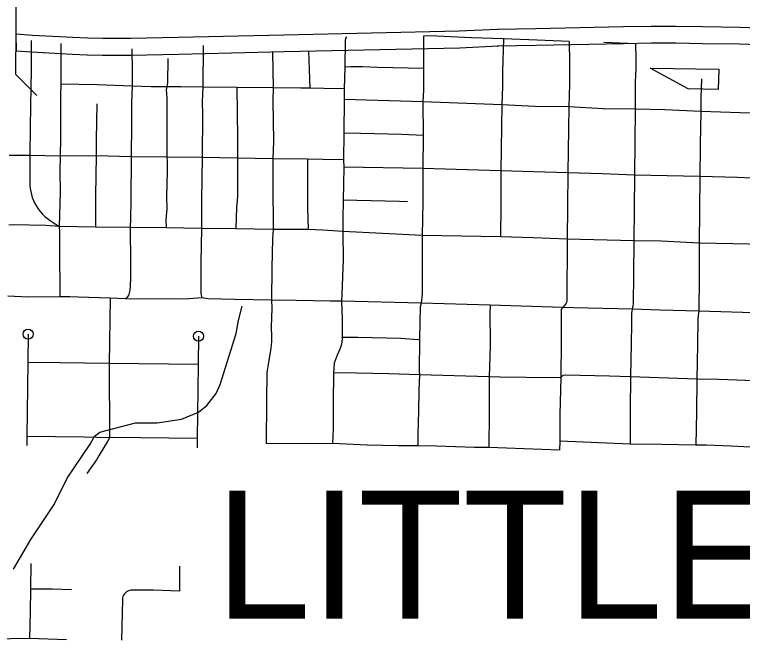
# Model space of a CAD drawing. Extents: x -19 to 366, y -4 to 359.
# Drawn here: x 151.971 to 152.654, y 190.584 to 191.169 of the extents above; entities that cross this region are included whole.
import ezdxf

# ---------------------------------------------------------------- set-up
doc = ezdxf.new("R2010")
doc.units = 0
for name, color, linetype in [('Level 19', 7, 'Continuous'), ('Level 33', 7, 'Continuous'), ('Level 34', 7, 'Continuous'), ('Level 35', 7, 'Continuous'), ('Level 39', 7, 'Continuous'), ('Level 42', 7, 'Continuous'), ('Level 6', 7, 'Continuous'), ('Level 60', 7, 'Continuous')]:
    doc.layers.add(name, color=color, linetype=linetype)

msp = doc.modelspace()

# ---------------------------------------------------------------- linework, layer by layer
at = {"layer": 'Level 19'}
msp.add_line((152.42385, 191.1395), (152.42462, 191.13952), dxfattribs=at)
for points in [[(152.42355, 191.15559), (152.45976, 191.15628), (152.54204, 191.158), (152.56802, 191.15841), (152.59118, 191.15842), (152.61639, 191.15802), (152.65107, 191.15742), (152.6774, 191.15646)], [(151.97297, 191.15101), (151.9881, 191.14993), (152.02605, 191.14786), (152.03999, 191.14735), (152.05398, 191.14704), (152.08004, 191.14706), (152.12483, 191.14787), (152.22373, 191.15034), (152.38796, 191.15395), (152.42388, 191.15561)], [(152.42462, 191.13952), (152.38851, 191.13786), (152.22411, 191.13425), (152.12517, 191.13178), (152.0802, 191.13096), (152.0538, 191.13094), (152.03952, 191.13126), (152.02532, 191.13178), (151.98708, 191.13386), (151.97305, 191.13487), (151.97297, 191.15101)], [(152.67681, 191.14037), (152.65064, 191.14132), (152.61612, 191.14192), (152.59105, 191.14232), (152.56815, 191.14231), (152.54233, 191.1419), (152.46009, 191.14019), (152.42385, 191.1395)]]:
    msp.add_lwpolyline(points, dxfattribs=at)
at = {"layer": 'Level 33'}
for points in [[(152.28233, 191.14829), (152.28146, 191.14661), (152.2812, 191.14505), (152.28098, 191.11991)], [(152.35476, 191.14891), (152.35461, 191.11852)], [(152.42946, 191.1464), (152.3995, 191.14736), (152.36053, 191.14926), (152.35476, 191.14891)], [(152.42946, 191.1464), (152.42876, 191.11599)], [(152.46129, 191.1451), (152.42946, 191.1464)], [(152.49099, 191.14406), (152.46129, 191.1451)], [(152.49099, 191.14406), (152.4914, 191.12427), (152.49129, 191.10404), (152.49091, 191.08265)], [(152.5534, 191.14175), (152.52369, 191.14297)], [(152.01473, 191.14204), (152.01471, 191.1041)], [(152.08129, 191.13696), (152.08147, 191.11666), (152.08146, 191.10212)], [(152.14798, 191.14011), (152.1478, 191.10104)], [(152.5534, 191.14175), (152.55349, 191.12771), (152.55353, 191.11832), (152.55332, 191.1118)], [(152.21317, 191.13354), (152.21359, 191.10039)], [(152.24679, 191.13534), (152.24815, 191.10015)], [(152.115, 191.12794), (152.11466, 191.1052), (152.11409, 191.10148)], [(152.28098, 191.11991), (152.28038, 191.09962)], [(152.35461, 191.11852), (152.31149, 191.11965), (152.2975, 191.12017), (152.28656, 191.12022), (152.28098, 191.11991)], [(152.35461, 191.11852), (152.35447, 191.09841), (152.35409, 191.08742)], [(152.42876, 191.11599), (152.4286, 191.10174), (152.42814, 191.08447)], [(152.55332, 191.1118), (152.55313, 191.10623), (152.55291, 191.0804)], [(152.61529, 191.10906), (152.61454, 191.09123), (152.61443, 191.07836)], [(152.01471, 191.1041), (152.01469, 191.10295), (152.01456, 191.09401), (152.01453, 191.05377), (152.01403, 191.03657)], [(152.04881, 191.10325), (152.01471, 191.1041)], [(152.08146, 191.10212), (152.04881, 191.10325)], [(152.08146, 191.10212), (152.08081, 191.08661), (152.08088, 191.06677), (152.08051, 191.03574)], [(152.11409, 191.10148), (152.0994, 191.10155), (152.08146, 191.10212)], [(152.11409, 191.10148), (152.11358, 191.09864), (152.11397, 191.09113), (152.114, 191.03551)], [(152.1478, 191.10104), (152.12764, 191.1014), (152.11409, 191.10148)], [(152.1478, 191.10104), (152.14733, 191.0875), (152.14739, 191.0761), (152.1471, 191.03524)], [(152.17973, 191.10092), (152.1478, 191.10104)], [(152.17973, 191.10092), (152.18041, 191.05359), (152.18039, 191.03462)], [(152.21359, 191.10039), (152.17973, 191.10092)], [(152.21359, 191.10039), (152.21346, 191.08823), (152.2139, 191.05053), (152.21328, 191.034)], [(152.24815, 191.10015), (152.23957, 191.10032), (152.21359, 191.10039)], [(152.28038, 191.09962), (152.26119, 191.09991), (152.24815, 191.10015)], [(152.28038, 191.09962), (152.28032, 191.08968)], [(152.28032, 191.08968), (152.27989, 191.05813)], [(152.35409, 191.08742), (152.28032, 191.08968)], [(152.04856, 191.08566), (152.04792, 191.05219), (152.04784, 191.0367)], [(152.35409, 191.08742), (152.35428, 191.05583)], [(152.42814, 191.08447), (152.35409, 191.08742)], [(152.42814, 191.08447), (152.42694, 191.02271)], [(152.459, 191.08296), (152.42814, 191.08447)], [(152.49091, 191.08265), (152.459, 191.08296)], [(152.49091, 191.08265), (152.48977, 191.02104)], [(152.52284, 191.08092), (152.49091, 191.08265)], [(152.55291, 191.0804), (152.52284, 191.08092)], [(152.55291, 191.0804), (152.55264, 191.04926)], [(152.61443, 191.07836), (152.58066, 191.0798), (152.55291, 191.0804)], [(152.61443, 191.07836), (152.6139, 191.04777)], [(152.67646, 191.07686), (152.65142, 191.07702), (152.61443, 191.07836)], [(152.27989, 191.05813), (152.27948, 191.03307)], [(152.35428, 191.05583), (152.33431, 191.05673), (152.29581, 191.05786), (152.27989, 191.05813)], [(152.35428, 191.05583), (152.35395, 191.02493)], [(152.55264, 191.04926), (152.55224, 191.01879)], [(152.6139, 191.04777), (152.61388, 191.04624), (152.61353, 191.01744)], [(151.98568, 191.03729), (151.96643, 191.03701)], [(151.98568, 191.03729), (151.98556, 191.02394), (151.98572, 191.00911), (151.98599, 191.0062), (151.98646, 191.00331), (151.98714, 191.00045), (151.988, 190.99765), (151.98903, 190.99491), (151.99025, 190.99225), (151.99182, 190.98958), (151.99358, 190.98702), (151.99547, 190.98459), (151.99756, 190.98228), (151.99977, 190.98012), (152.00213, 190.97811), (152.0046, 190.97626), (152.01313, 190.97071)], [(152.01403, 191.03657), (151.98568, 191.03729)], [(152.01403, 191.03657), (152.01392, 191.0228), (152.01411, 191.00283), (152.01313, 190.97071)], [(152.04784, 191.0367), (152.01403, 191.03657)], [(152.04784, 191.0367), (152.0472, 190.99956), (152.04724, 190.96986)], [(152.08051, 191.03574), (152.04784, 191.0367)], [(152.08051, 191.03574), (152.08028, 190.99438), (152.08012, 190.97826), (152.07983, 190.96952)], [(152.114, 191.03551), (152.08051, 191.03574)], [(152.114, 191.03551), (152.11449, 191.03178), (152.1143, 191.02245), (152.11383, 190.99843), (152.11391, 190.9872), (152.11327, 190.97695), (152.1134, 190.96946)], [(152.1471, 191.03524), (152.114, 191.03551)], [(152.1471, 191.03524), (152.14651, 190.99549), (152.14643, 190.96889)], [(152.18039, 191.03462), (152.1471, 191.03524)], [(152.18039, 191.03462), (152.18024, 191.00004), (152.17991, 190.99437), (152.17939, 190.98872), (152.17867, 190.96845)], [(152.21328, 191.034), (152.18039, 191.03462)], [(152.21328, 191.034), (152.2135, 191.01081), (152.21363, 190.96781)], [(152.24593, 191.03371), (152.21328, 191.034)], [(152.24593, 191.03371), (152.24605, 190.98825), (152.24659, 190.96786)], [(152.27948, 191.03307), (152.26048, 191.03327), (152.24593, 191.03371)], [(152.27948, 191.03307), (152.2798, 191.02627)], [(152.2798, 191.02627), (152.27932, 190.99497)], [(152.35395, 191.02493), (152.2798, 191.02627)], [(152.35395, 191.02493), (152.3539, 190.99341)], [(152.42694, 191.02271), (152.35395, 191.02493)], [(152.42694, 191.02271), (152.42698, 190.99128)], [(152.45777, 191.02185), (152.42694, 191.02271)], [(152.48977, 191.02104), (152.45777, 191.02185)], [(152.48977, 191.02104), (152.48953, 190.98958)], [(152.52192, 191.01988), (152.48977, 191.02104)], [(152.55224, 191.01879), (152.52192, 191.01988)], [(152.55224, 191.01879), (152.55199, 190.98721)], [(152.61353, 191.01744), (152.55224, 191.01879)], [(152.61353, 191.01744), (152.6134, 190.98533)], [(152.67572, 191.01523), (152.64901, 191.01666), (152.61353, 191.01744)], [(152.27932, 190.99497), (152.27915, 190.97824), (152.27886, 190.96581)], [(152.33977, 190.99365), (152.33197, 190.99388), (152.29213, 190.99506), (152.28476, 190.99515), (152.27932, 190.99497)], [(152.3539, 190.99341), (152.35322, 190.96217)], [(152.42698, 190.99128), (152.42675, 190.9608)], [(152.48953, 190.98958), (152.48924, 190.95889)], [(152.55199, 190.98721), (152.55174, 190.95719)], [(152.6134, 190.98533), (152.61305, 190.95515)], [(152.01313, 190.97071), (152.00067, 190.97143), (151.97027, 190.97203), (151.96613, 190.9719)], [(152.01313, 190.97071), (152.01361, 190.96568), (152.01362, 190.93833)], [(152.04724, 190.96986), (152.01313, 190.97071)], [(152.07983, 190.96952), (152.04724, 190.96986)], [(152.07983, 190.96952), (152.08012, 190.93624)], [(152.1134, 190.96946), (152.07983, 190.96952)], [(152.14643, 190.96889), (152.1134, 190.96946)], [(152.14643, 190.96889), (152.14601, 190.9368)], [(152.17867, 190.96845), (152.14643, 190.96889)], [(152.21363, 190.96781), (152.17867, 190.96845)], [(152.21363, 190.96781), (152.21302, 190.95891), (152.21255, 190.93173)], [(152.24659, 190.96786), (152.21363, 190.96781)], [(152.27886, 190.96581), (152.26016, 190.96726), (152.24659, 190.96786)], [(152.27886, 190.96581), (152.27919, 190.93821), (152.27904, 190.93293)], [(152.35322, 190.96217), (152.27886, 190.96581)], [(152.35322, 190.96217), (152.3533, 190.93105)], [(152.42675, 190.9608), (152.35322, 190.96217)], [(152.45754, 190.95986), (152.42675, 190.9608)], [(152.48924, 190.95889), (152.45754, 190.95986)], [(152.48924, 190.95889), (152.48883, 190.90124), (152.4886, 190.89946), (152.48824, 190.89866), (152.48674, 190.89663), (152.48507, 190.89485)], [(152.55174, 190.95719), (152.48924, 190.95889)], [(152.55174, 190.95719), (152.55146, 190.92555)], [(152.61305, 190.95515), (152.57736, 190.95672), (152.55174, 190.95719)], [(152.61305, 190.95515), (152.613, 190.92344)], [(152.67491, 190.95371), (152.6446, 190.95431), (152.61305, 190.95515)], [(152.01362, 190.93833), (152.01389, 190.91675), (152.01371, 190.90472)], [(152.08012, 190.93624), (152.07999, 190.92218), (152.0798, 190.9151), (152.07951, 190.9108), (152.07857, 190.90719), (152.07809, 190.906), (152.07667, 190.90414), (152.07536, 190.90296)], [(152.14597, 190.93415), (152.14585, 190.90813), (152.14615, 190.9062), (152.14698, 190.90373)], [(152.14601, 190.9368), (152.14597, 190.93415)], [(152.21255, 190.93173), (152.21212, 190.90169)], [(152.27904, 190.93293), (152.27842, 190.9148), (152.27766, 190.90066)], [(152.3533, 190.93105), (152.35337, 190.90742), (152.35256, 190.89862)], [(152.55146, 190.92555), (152.55105, 190.89813), (152.55092, 190.89615), (152.55015, 190.89307)], [(152.613, 190.92344), (152.61259, 190.8913)], [(152.01371, 190.90472), (151.98406, 190.9045), (151.96507, 190.90519)], [(152.06083, 190.90338), (152.03101, 190.90428), (152.02316, 190.90465), (152.01371, 190.90472)], [(152.06083, 190.90338), (152.06005, 190.84227)], [(152.07536, 190.90296), (152.06083, 190.90338)], [(152.14698, 190.90373), (152.13464, 190.9029), (152.12753, 190.90242), (152.07536, 190.90296)], [(152.21212, 190.90169), (152.17765, 190.90222), (152.15259, 190.90286), (152.14698, 190.90373)], [(152.21212, 190.90169), (152.21258, 190.8942), (152.212, 190.87635), (152.21226, 190.86791), (152.2121, 190.8628), (152.21138, 190.85674), (152.20905, 190.84124), (152.20792, 190.83383), (152.20753, 190.80734), (152.20723, 190.76742)], [(152.27766, 190.90066), (152.26714, 190.90079), (152.23518, 190.90118), (152.21212, 190.90169)], [(152.27766, 190.90066), (152.27845, 190.88393), (152.27835, 190.86672)], [(152.35256, 190.89862), (152.27766, 190.90066)], [(152.35256, 190.89862), (152.3515, 190.89533), (152.35075, 190.8649)], [(152.41706, 190.89683), (152.35256, 190.89862)], [(152.41706, 190.89683), (152.41684, 190.88915), (152.41714, 190.86257)], [(152.48507, 190.89485), (152.41706, 190.89683)], [(152.48507, 190.89485), (152.4841, 190.89392), (152.48371, 190.89278), (152.48362, 190.86334)], [(152.55015, 190.89307), (152.49534, 190.89438), (152.48507, 190.89485)], [(152.55015, 190.89307), (152.54952, 190.88911), (152.54954, 190.87872), (152.54923, 190.86132)], [(152.61259, 190.8913), (152.57633, 190.89211), (152.55015, 190.89307)], [(152.61259, 190.8913), (152.61193, 190.88736), (152.6117, 190.88381), (152.6113, 190.85982)], [(152.67408, 190.8894), (152.61259, 190.8913)], [(151.98403, 190.86976), (151.98369, 190.84322)], [(152.1437, 190.86775), (152.14338, 190.84122)], [(152.27835, 190.86672), (152.27799, 190.86209), (152.27723, 190.8581), (152.27628, 190.85568), (152.27356, 190.85018), (152.27087, 190.84266), (152.27041, 190.83348)], [(152.35075, 190.8649), (152.34937, 190.86456), (152.33322, 190.86581), (152.29312, 190.8667), (152.27835, 190.86672)], [(152.35075, 190.8649), (152.35051, 190.83517), (152.35076, 190.83147)], [(152.48362, 190.86334), (152.48317, 190.82927)], [(152.41714, 190.86257), (152.41715, 190.85882), (152.41608, 190.82965)], [(152.54923, 190.86132), (152.54866, 190.82968)], [(152.6113, 190.85982), (152.61078, 190.82745)], [(151.98369, 190.84322), (151.98283, 190.77387)], [(152.06005, 190.84227), (152.01366, 190.84285), (151.98369, 190.84322)], [(152.06005, 190.84227), (152.06019, 190.7727)], [(152.14338, 190.84122), (152.06005, 190.84227)], [(152.14338, 190.84122), (152.14252, 190.77186)], [(152.27041, 190.83348), (152.26998, 190.80575), (152.26982, 190.78117), (152.26945, 190.76732)], [(152.35076, 190.83147), (152.32211, 190.83268), (152.2918, 190.83327), (152.27041, 190.83348)], [(152.35076, 190.83147), (152.35019, 190.81711), (152.34993, 190.79755)], [(152.41608, 190.82965), (152.35076, 190.83147)], [(152.41608, 190.82965), (152.41623, 190.79615)], [(152.48317, 190.82927), (152.47553, 190.82889), (152.4264, 190.82933), (152.41608, 190.82965)], [(152.48317, 190.82927), (152.48234, 190.7944)], [(152.54866, 190.82968), (152.52884, 190.8305), (152.48734, 190.83137), (152.48529, 190.83105), (152.48317, 190.82927)], [(152.54866, 190.82968), (152.54841, 190.79843)], [(152.61078, 190.82745), (152.54866, 190.82968)], [(152.61078, 190.82745), (152.61033, 190.7967)], [(152.67317, 190.82577), (152.63139, 190.82736), (152.61078, 190.82745)], [(152.34993, 190.79755), (152.34933, 190.77633), (152.34922, 190.76496)], [(152.41623, 190.79615), (152.41572, 190.76351)], [(152.54841, 190.79843), (152.54818, 190.76669)], [(152.61033, 190.7967), (152.60988, 190.76568)], [(152.48234, 190.7944), (152.48242, 190.76943)], [(151.98283, 190.77387), (151.98273, 190.76535)], [(152.06019, 190.7727), (152.03659, 190.77319), (151.98283, 190.77387)], [(152.06019, 190.7727), (152.05855, 190.76909), (152.05074, 190.75623), (152.04819, 190.75202), (152.03909, 190.73923)], [(152.14252, 190.77186), (152.06298, 190.77286), (152.06019, 190.7727)], [(152.14252, 190.77186), (152.14239, 190.76333)], [(152.48242, 190.76943), (152.48218, 190.76098)], [(152.54818, 190.76669), (152.48242, 190.76943)], [(152.26945, 190.76732), (152.24805, 190.76697), (152.20723, 190.76742)], [(152.34922, 190.76496), (152.33124, 190.76517), (152.30178, 190.76587), (152.26945, 190.76732)], [(152.41572, 190.76351), (152.40934, 190.76362), (152.40253, 190.7634), (152.36675, 190.76468), (152.34922, 190.76496)], [(152.48218, 190.76098), (152.41572, 190.76351)], [(152.57768, 190.7662), (152.54818, 190.76669)], [(152.60988, 190.76568), (152.57768, 190.7662)], [(152.64307, 190.76473), (152.61948, 190.76557), (152.60988, 190.76568)], [(152.67293, 190.76326), (152.64307, 190.76473)], [(151.98646, 190.655), (151.9862, 190.63122)], [(152.12599, 190.65223), (152.126, 190.6289)], [(151.9862, 190.63122), (151.986, 190.60914), (151.98534, 190.58446)], [(151.9862, 190.63122), (152.00676, 190.63101), (152.0247, 190.63054)], [(152.07432, 190.62639), (152.07353, 190.62521), (152.07295, 190.62391), (152.07257, 190.62254), (152.07242, 190.62112), (152.07202, 190.59588), (152.07153, 190.58286)], [(152.126, 190.6289), (152.10146, 190.62975), (152.08041, 190.62971), (152.07902, 190.62946), (152.07766, 190.62899), (152.07642, 190.62831), (152.07529, 190.62744), (152.07432, 190.62639)], [(151.98534, 190.58446), (151.95014, 190.58407)], [(152.01993, 190.58333), (151.98534, 190.58446)]]:
    msp.add_lwpolyline(points, dxfattribs=at)
for centre in [(151.98403, 190.86976), (152.1437, 190.86775)]:
    msp.add_circle(centre, 0.00473, dxfattribs=at)
at = {"layer": 'Level 34'}
msp.add_lwpolyline([(151.98701, 191.14479), (151.98699, 191.11617), (151.9867, 191.10138), (151.98595, 191.06393), (151.98568, 191.03729)], dxfattribs=at)
at = {"layer": 'Level 35'}
msp.add_lwpolyline([(151.97023, 190.64939), (151.98658, 190.67746), (152.00834, 190.71), (152.02057, 190.73494), (152.04235, 190.76654), (152.04638, 190.77422), (152.05124, 190.77793), (152.08481, 190.78659), (152.10489, 190.78662), (152.12795, 190.78994), (152.14374, 190.79654), (152.15158, 190.80296), (152.16028, 190.81416), (152.16392, 190.82259), (152.17915, 190.8702), (152.1812, 190.8824), (152.18474, 190.89595)], dxfattribs=at)
at = {"layer": 'Level 39'}
for points in [[(151.9729, 191.21256), (151.97253, 191.15502)], [(151.97256, 191.15968), (151.97253, 191.15502), (151.97228, 191.11341)], [(151.97228, 191.11341), (151.99225, 191.09321)]]:
    msp.add_lwpolyline(points, dxfattribs=at)
at = {"layer": 'Level 42'}
for p, q in [((152.60252, 191.09953), (152.56704, 191.11906)), ((152.56704, 191.11906), (152.63124, 191.11799)), ((152.63124, 191.11799), (152.63092, 191.09906)), ((152.63092, 191.09906), (152.60252, 191.09953))]:
    msp.add_line(p, q, dxfattribs=at)
at = {"layer": 'Level 60'}
for points in [[(156.50946, 189.3937), (156.44759, 191.65634), (156.2114, 200.27623), (155.97446, 208.89626), (155.73678, 217.51643), (155.49836, 226.13674), (155.2592, 234.75719), (155.01929, 243.37778), (154.77865, 251.9985), (154.53727, 260.61937), (154.29515, 269.24038), (154.0523, 277.86152), (153.80871, 286.48281), (153.56438, 295.10424), (153.31933, 303.72581), (153.07354, 312.34752), (152.82702, 320.96938), (152.57978, 329.59137), (152.3318, 338.21351), (152.0831, 346.83579)], [(154.11585, 1.87092), (153.9063, 10.48743), (153.69602, 19.10409), (153.48501, 27.72087), (153.27327, 36.3378), (153.0608, 44.95486), (152.84759, 53.57206), (152.63366, 62.1894), (152.419, 70.80688), (152.20362, 79.42449), (151.98751, 88.04225), (151.77068, 96.66014), (151.55312, 105.27817), (151.33484, 113.89634), (151.11584, 122.51465), (150.89612, 131.13311), (150.67568, 139.7517), (150.45452, 148.37043), (150.23264, 156.98931), (150.01005, 165.60832), (149.78674, 174.22748), (149.56272, 182.84677), (149.33799, 191.46621), (149.11254, 200.0858), (148.88638, 208.70552), (148.65952, 217.32539), (148.43194, 225.9454), (148.20366, 234.56555), (147.97466, 243.18584), (147.74497, 251.80628), (147.51457, 260.42687), (147.28346, 269.04759), (147.05165, 277.66846), (146.81914, 286.28948), (146.58593, 294.91064), (146.35202, 303.53194), (146.11742, 312.15339), (145.88211, 320.77499), (145.64611, 329.39673), (145.40941, 338.01861), (145.17202, 346.64065)], [(0, 189.51617), (7.11214, 189.52059), (14.22427, 189.53386), (21.33637, 189.55597), (28.44845, 189.58693), (35.56048, 189.62672), (42.67245, 189.67537), (49.78436, 189.73285), (56.89619, 189.79918), (64.00793, 189.87436), (71.11958, 189.95838), (78.23111, 190.05124), (85.34253, 190.15294), (92.45381, 190.26349), (99.56495, 190.38288), (106.67593, 190.51112), (113.78675, 190.6482), (120.89739, 190.79412), (128.00785, 190.94888), (135.11811, 191.11248), (142.22816, 191.28493), (149.33799, 191.46621), (156.44759, 191.65634), (163.55694, 191.85531), (170.66605, 192.06312), (177.77489, 192.27977), (184.88345, 192.50526), (191.99173, 192.73959), (199.09971, 192.98276), (206.20739, 193.23477), (213.31474, 193.49561), (220.42177, 193.7653), (227.52845, 194.04382), (234.63479, 194.33118), (241.74076, 194.62738), (248.84635, 194.93241), (255.95157, 195.24628), (263.05638, 195.56898), (270.16079, 195.90052), (277.26478, 196.24089), (284.36834, 196.5901), (291.47147, 196.94814), (298.57414, 197.31501), (305.67635, 197.69072), (312.77809, 198.07525), (319.87934, 198.46862), (326.9801, 198.87082), (334.08035, 199.28185), (341.18009, 199.7017)], [(0, 180.89994), (7.12284, 180.90436), (14.24566, 180.9176), (21.36847, 180.93968), (28.49124, 180.97058), (35.61397, 181.01031), (42.73664, 181.05888), (49.85925, 181.11627), (56.98178, 181.18249), (64.10422, 181.25754), (71.22656, 181.34142), (78.3488, 181.43413), (85.47091, 181.53567), (92.5929, 181.64603), (99.71474, 181.76523), (106.83643, 181.89325), (113.95795, 182.0301), (121.0793, 182.17578), (128.20046, 182.33029), (135.32143, 182.49362), (142.44218, 182.66579), (149.56272, 182.84677), (156.68303, 183.03659), (163.8031, 183.23523), (170.92291, 183.4427), (178.04247, 183.65899), (185.16175, 183.88411), (192.28074, 184.11805), (199.39944, 184.36082), (206.51784, 184.61242), (213.63591, 184.87283), (220.75366, 185.14207), (227.87107, 185.42014), (234.98813, 185.70702), (242.10483, 186.00273), (249.22115, 186.30726), (256.33709, 186.62061), (263.45264, 186.94279), (270.56779, 187.27378), (277.68251, 187.61359), (284.79682, 187.96222), (291.91068, 188.31967), (299.02409, 188.68594), (306.13705, 189.06103), (313.24954, 189.44494), (320.36154, 189.83766), (327.47305, 190.23919), (334.58406, 190.64954), (341.69455, 191.06871)]]:
    msp.add_spline(points, degree=3, dxfattribs=at)

# ---------------------------------------------------------------- texts
at = {"layer": 'Level 6'}
msp.add_text('LITTLE ROCK', height=0.12, dxfattribs=at).set_placement((152.15957, 190.60319))

doc.saveas('drawing.dxf')
